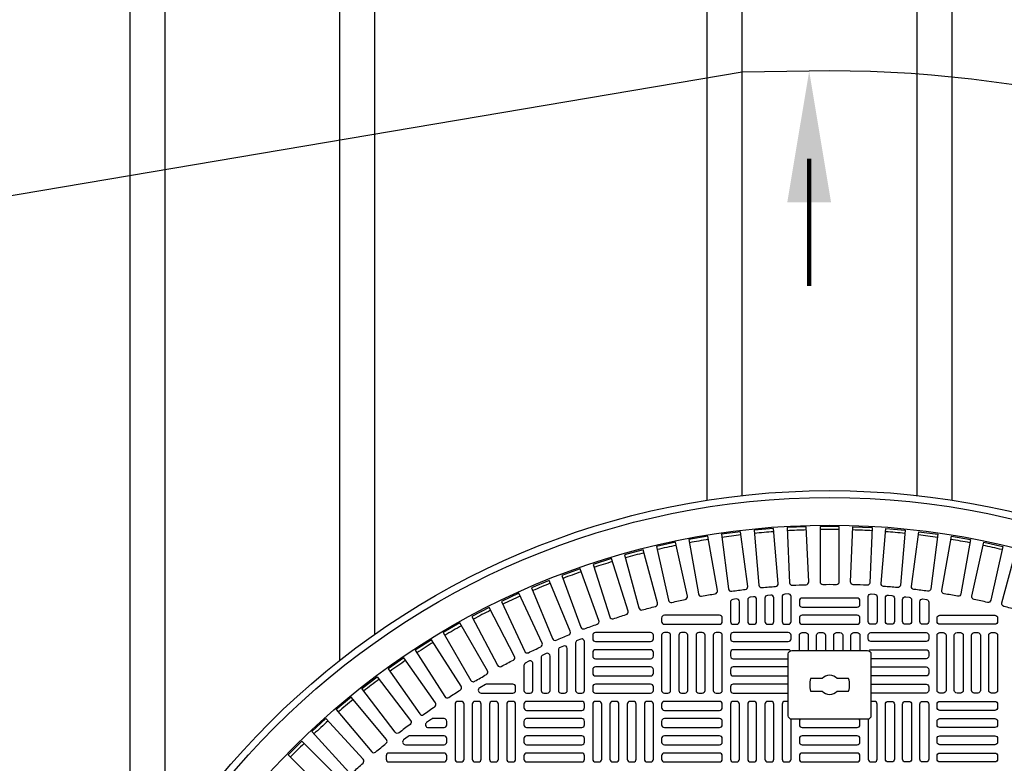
# Model space of a CAD drawing. Extents: x -169 to 6736, y -208 to 3022.
# Tile 469 of 656: x 1848 to 1876, y 1332 to 1353. Entities that reach past the tile are written whole.
import ezdxf

# ---------------------------------------------------------------- set-up
doc = ezdxf.new("R2010")
doc.units = 0
doc.header["$MEASUREMENT"] = 0
doc.header["$PDSIZE"] = 1
doc.layers.get('DEFPOINTS').update_dxf_attribs({"linetype": 'CONTINUOUS'})
for name, color, linetype in [('DIM', 3, 'CONTINUOUS'), ('TANK-MANHOLE-COVER-40', 2, 'CONTINUOUS'), ('TANK-MANHOLE-COVER-HATCH-40', 252, 'CONTINUOUS'), ('TANK-SLOPE', 3, 'CONTINUOUS'), ('TANK-UST-RIB', 7, 'CONTINUOUS')]:
    doc.layers.add(name, color=color, linetype=linetype)
doc.styles.add('SIMPLEX', font='simplex')
doc.dimstyles.new('DIM64', dxfattribs={"dimscale": 64, "dimtxt": 0.09375, "dimasz": 0.09375, "dimexe": 0.0625, "dimexo": 0.0625, "dimgap": 0.046875, "dimtad": 1, "dimdec": 4, "dimzin": 3, "dimdsep": 46, "dimlunit": 4, "dimtxsty": 'SIMPLEX', "dimcen": 0, "dimclrd": 256, "dimclre": 256, "dimclrt": 256, "dimadec": 0, "dimazin": 0, "dimtfac": 1, "dimtdec": 4, "dimtmove": 0, "dimatfit": 3, "dimfxl": 1, "dimfrac": 2, "dimtolj": 1, "dimtzin": 0, "dimarcsym": 0})

# ---------------------------------------------------------------- blocks, each defined once
blk = doc.blocks.new('*D33')
at = {"layer": 'DEFPOINTS', "color": 0, "transparency": 16777216}
for p in [(1800.266, 1380.018), (2061.773, 1380.018), (2061.773, 1254.018)]:
    blk.add_point(p, dxfattribs=at)
at = {"layer": 'DIM', "lineweight": -2, "transparency": 16777216}
for p, q in [((1804.266, 1380.018), (2065.773, 1380.018)), ((2061.773, 1260.018), (2061.773, 1374.018))]:
    blk.add_line(p, q, dxfattribs=at)
at = {"layer": 'DIM', "transparency": 16777216}
for points in [[(2060.773, 1374.018), (2062.773, 1374.018), (2061.773, 1380.018)], [(2060.773, 1260.018), (2062.773, 1260.018), (2061.773, 1254.018)]]:
    blk.add_solid(points, dxfattribs=at)
at = {"layer": 'DIM', "transparency": 16777216, "insert": (2055.201, 1317.018), "char_height": 6, "attachment_point": 5, "rotation": 90, "style": 'SIMPLEX'}
blk.add_mtext('\\A1;10\'-6"', dxfattribs=at)

msp = doc.modelspace()

# ---------------------------------------------------------------- linework, layer by layer
at = {"layer": 'TANK-MANHOLE-COVER-40', "color": 2, "linetype": 'Continuous', "flags": 128}
for points in [[(1872.20469, 1335.08849, -0.41421356), (1872.30312, 1334.99007), (1872.30312, 1333.21841, -0.41421356), (1872.20469, 1333.11999), (1870.03934, 1333.11999, -0.41421356), (1869.94091, 1333.21841), (1869.94091, 1334.99007, -0.41421356), (1870.03934, 1335.08849)], [(1871.33311, 1334.2814, 0.4662524), (1870.91091, 1334.2814), (1870.57933, 1334.2814, 0.15910028), (1870.57933, 1333.92707), (1870.91091, 1333.92707, 0.4662524), (1871.33311, 1333.92707), (1871.66469, 1333.92707, 0.15910028), (1871.66469, 1334.2814)]]:
    msp.add_lwpolyline(points, format="xyb", close=True, dxfattribs=at)
at = {"layer": 'TANK-MANHOLE-COVER-40', "color": 4, "linetype": 'Continuous'}
msp.add_circle((1871.12201, 1317.01762), 22.63902, dxfattribs=at)
at = {"layer": 'TANK-MANHOLE-COVER-40', "color": 1, "linetype": 'Continuous'}
msp.add_circle((1871.12201, 1317.01762), 22.44094, dxfattribs=at)
at = {"layer": 'TANK-MANHOLE-COVER-40', "color": 2, "linetype": 'Continuous'}
msp.add_circle((1871.12201, 1317.01762), 21.65354, dxfattribs=at)
at = {"layer": 'TANK-MANHOLE-COVER-HATCH-40', "linetype": 'Continuous'}
for points in [[(1868.32235, 1336.78094, -0.00491171), (1868.71115, 1336.83213, 0.41709369), (1868.77971, 1336.92057), (1868.57403, 1338.48286), (1868.02756, 1338.41091), (1868.23324, 1336.84862, 0.41709369), (1868.32235, 1336.78094)], [(1869.18708, 1336.88425, -0.00491171), (1869.57774, 1336.91843, 0.41709369), (1869.65009, 1337.00379), (1869.51276, 1338.57357), (1868.96367, 1338.52553), (1869.10101, 1336.95576, 0.41709369), (1869.18708, 1336.88425)], [(1870.05549, 1336.94974, -0.00491171), (1870.44728, 1336.96685, 0.41709369), (1870.52328, 1337.04898), (1870.45454, 1338.62325), (1869.90389, 1338.5992), (1869.97262, 1337.02493, 0.41709369), (1870.05549, 1336.94974)], [(1870.92594, 1336.97729, -0.00491171), (1871.31809, 1336.97729, 0.41709369), (1871.3976, 1337.05603), (1871.3976, 1338.6318), (1870.84642, 1338.6318), (1870.84642, 1337.05603, 0.41709369), (1870.92594, 1336.97729)], [(1872.18853, 1336.94974, 0.00491171), (1871.79675, 1336.96685, -0.41709369), (1871.72075, 1337.04898), (1871.78948, 1338.62325), (1872.34014, 1338.5992), (1872.2714, 1337.02493, -0.41709369), (1872.18853, 1336.94974)], [(1873.05694, 1336.88425, 0.00491171), (1872.66628, 1336.91843, -0.41709369), (1872.59393, 1337.00379), (1872.73127, 1338.57357), (1873.28035, 1338.52553), (1873.14302, 1336.95576, -0.41709369), (1873.05694, 1336.88425)], [(1873.92167, 1336.78094, 0.00491171), (1873.53287, 1336.83213, -0.41709369), (1873.46432, 1336.92057), (1873.67, 1338.48286), (1874.21646, 1338.41091), (1874.01078, 1336.84862, -0.41709369), (1873.92167, 1336.78094)], [(1866.61052, 1336.46173, -0.00491171), (1866.99338, 1336.54661, 0.41709369), (1867.05397, 1336.64069), (1866.71291, 1338.1791), (1866.17479, 1338.05981), (1866.51585, 1336.52139, 0.41709369), (1866.61052, 1336.46173)], [(1867.46296, 1336.64001, -0.00491171), (1867.84915, 1336.70811, 0.41709369), (1867.91378, 1336.79945), (1867.64016, 1338.35129), (1867.09735, 1338.25557), (1867.37098, 1336.70374, 0.41709369), (1867.46296, 1336.64001)], [(1874.78107, 1336.64001, 0.00491171), (1874.39487, 1336.70811, -0.41709369), (1874.33024, 1336.79945), (1874.60387, 1338.35129), (1875.14668, 1338.25557), (1874.87305, 1336.70374, -0.41709369), (1874.78107, 1336.64001)], [(1875.6335, 1336.46173, 0.00491171), (1875.25065, 1336.54661, -0.41709369), (1875.19006, 1336.64069), (1875.53112, 1338.1791), (1876.06923, 1338.05981), (1875.72818, 1336.52139, -0.41709369), (1875.6335, 1336.46173)], [(1865.76668, 1336.24643, -0.00491171), (1866.14547, 1336.34793, 0.41709369), (1866.20189, 1336.44456), (1865.79405, 1337.96664), (1865.26165, 1337.82398), (1865.66949, 1336.30191, 0.41709369), (1865.76668, 1336.24643)], [(1876.47735, 1336.24643, 0.00491171), (1876.09856, 1336.34793, -0.41709369), (1876.04213, 1336.44456), (1876.44997, 1337.96664), (1876.98237, 1337.82398), (1876.57453, 1336.30191, -0.41709369), (1876.47735, 1336.24643)], [(1864.93302, 1335.99454, -0.00491171), (1865.30703, 1336.11246, 0.41709369), (1865.35918, 1336.21146), (1864.88534, 1337.7143), (1864.35967, 1337.54856), (1864.83351, 1336.04572, 0.41709369), (1864.93302, 1335.99454)], [(1864.11115, 1335.70651, -0.00491171), (1864.47966, 1335.84064, 0.41709369), (1864.52745, 1335.94182), (1863.9885, 1337.42256), (1863.47056, 1337.23405), (1864.00951, 1335.75331, 0.41709369), (1864.11115, 1335.70651)], [(1863.30263, 1335.38292, -0.00491171), (1863.66493, 1335.53299, 0.41709369), (1863.70826, 1335.63616), (1863.10524, 1337.09198), (1862.59601, 1336.88105), (1863.19904, 1335.42523, 0.41709369), (1863.30263, 1335.38292)], [(1862.50899, 1335.02436, -0.00491171), (1862.8644, 1335.19009, 0.41709369), (1862.90319, 1335.29505), (1862.23724, 1336.72319), (1861.7377, 1336.49025), (1862.40365, 1335.06212, 0.41709369), (1862.50899, 1335.02436)], [(1861.73174, 1334.63153, -0.00491171), (1862.07959, 1334.8126, 0.41709369), (1862.11376, 1334.91916), (1861.38615, 1336.31688), (1860.89725, 1336.06238), (1861.62486, 1334.66465, 0.41709369), (1861.73174, 1334.63153)], [(1860.97237, 1334.20516, -0.00491171), (1861.31199, 1334.40124, 0.41709369), (1861.34148, 1334.50919), (1860.55359, 1335.87384), (1860.07626, 1335.59825), (1860.86414, 1334.2336, 0.41709369), (1860.97237, 1334.20516)], [(1860.23232, 1333.74608, -0.00491171), (1860.56306, 1333.95679, 0.41709369), (1860.58782, 1334.06592), (1859.74116, 1335.39491), (1859.2763, 1335.09876), (1860.12296, 1333.76977, 0.41709369), (1860.23232, 1333.74608)], [(1870.25587, 1335.08849), (1870.25587, 1335.52156, -0.41421356), (1870.33461, 1335.6003), (1870.43304, 1335.6003, -0.41421356), (1870.51178, 1335.52156), (1870.51178, 1335.08849)], [(1870.748, 1335.08849), (1870.748, 1335.52156, -0.41421356), (1870.82674, 1335.6003), (1870.92516, 1335.6003, -0.41421356), (1871.0039, 1335.52156), (1871.0039, 1335.08849)], [(1871.24012, 1335.08849), (1871.24012, 1335.52156, -0.41421356), (1871.31886, 1335.6003), (1871.41729, 1335.6003, -0.41421356), (1871.49603, 1335.52156), (1871.49603, 1335.08849)], [(1871.73225, 1335.08849), (1871.73225, 1335.52156, -0.41421356), (1871.81099, 1335.6003), (1871.90941, 1335.6003, -0.41421356), (1871.98815, 1335.52156), (1871.98815, 1335.08849)], [(1870.00073, 1335.08064, 0.21912867), (1869.94091, 1335.10818), (1868.36611, 1335.10818), (1868.36611, 1335.10818, 0.41421356), (1868.28737, 1335.02944), (1868.28737, 1334.93101), (1868.28737, 1334.93101, 0.41421356), (1868.36611, 1334.85227), (1869.94091, 1334.85227), (1869.94091, 1334.85227)], [(1872.2433, 1335.08064, -0.21912867), (1872.30312, 1335.10818), (1873.87792, 1335.10818), (1873.87792, 1335.10818, -0.41421356), (1873.95666, 1335.02944), (1873.95666, 1334.93101), (1873.95666, 1334.93101, -0.41421356), (1873.87792, 1334.85227), (1872.30312, 1334.85227), (1872.30312, 1334.85227)], [(1859.513, 1333.25516, -0.00491171), (1859.83424, 1333.48009, 0.41709369), (1859.85421, 1333.5902), (1858.95038, 1334.88099), (1858.49888, 1334.56485), (1859.40271, 1333.27405, 0.41709369), (1859.513, 1333.25516)], [(1869.94091, 1334.61605), (1868.36611, 1334.61605, 0.41421356), (1868.28737, 1334.53731), (1868.28737, 1334.43888, 0.41421356), (1868.36611, 1334.36014), (1869.94091, 1334.36014)], [(1872.30312, 1334.61605), (1873.87792, 1334.61605, -0.41421356), (1873.95666, 1334.53731), (1873.95666, 1334.43888, -0.41421356), (1873.87792, 1334.36014), (1872.30312, 1334.36014)], [(1858.81578, 1332.73333, -0.41709369), (1858.70477, 1332.74739), (1857.7455, 1333.99753), (1858.18278, 1334.33307), (1859.14205, 1333.08293, -0.41709369), (1859.1269, 1332.97206, 0.00491171), (1858.81578, 1332.73333)], [(1861.32383, 1334.12392, 0.1342636), (1861.28376, 1334.11297), (1861.11725, 1334.01454, 0.76325856), (1861.15732, 1333.86802), (1862.0669, 1333.86802), (1862.0669, 1333.86802, 0.41421356), (1862.14564, 1333.94676), (1862.14564, 1334.04518), (1862.14564, 1334.04518, 0.41421356), (1862.0669, 1334.12392), (1861.3023, 1334.12392)], [(1869.94091, 1334.12392), (1868.36611, 1334.12392, 0.41421356), (1868.28737, 1334.04518), (1868.28737, 1333.94676, 0.41421356), (1868.36611, 1333.86802), (1869.94091, 1333.86802)], [(1872.30312, 1334.12392), (1873.87792, 1334.12392, -0.41421356), (1873.95666, 1334.04518), (1873.95666, 1333.94676, -0.41421356), (1873.87792, 1333.86802), (1872.30312, 1333.86802)], [(1858.14198, 1332.18158, -0.00491171), (1858.44239, 1332.43365, 0.41709369), (1858.45269, 1332.54508), (1857.43981, 1333.75219), (1857.01758, 1333.3979), (1858.03046, 1332.19079, 0.41709369), (1858.14198, 1332.18158)], [(1869.94091, 1333.6318), (1869.94091, 1333.6318), (1869.84249, 1333.6318, 0.41421356), (1869.76375, 1333.55306), (1869.76375, 1333.55306), (1869.76375, 1331.97825, 0.41421356), (1869.84249, 1331.89951), (1869.84249, 1331.89951), (1869.94091, 1331.89951, 0.41421356), (1870.01965, 1331.97825), (1870.01965, 1331.97825), (1870.01965, 1333.12207)], [(1872.22438, 1333.12207), (1872.22438, 1331.97825), (1872.22438, 1331.97825, 0.41421356), (1872.30312, 1331.89951), (1872.40154, 1331.89951), (1872.40154, 1331.89951, 0.41421356), (1872.48028, 1331.97825), (1872.48028, 1333.55306), (1872.48028, 1333.55306, 0.41421356), (1872.40154, 1333.6318), (1872.30312, 1333.6318), (1872.30312, 1333.6318)], [(1859.78383, 1333.13967, 0.15754945), (1859.73776, 1333.12478), (1859.60136, 1333.02636, 0.72778796), (1859.64743, 1332.88377), (1860.09839, 1332.88377), (1860.09839, 1332.88377, 0.41421356), (1860.17713, 1332.96251), (1860.17713, 1333.06093), (1860.17713, 1333.06093, 0.41421356), (1860.09839, 1333.13967), (1859.75839, 1333.13967)], [(1870.28253, 1333.11999, 0.21525044), (1870.25587, 1333.06093), (1870.25587, 1332.96251, 0.41421356), (1870.33461, 1332.88377), (1871.90941, 1332.88377, 0.41421356), (1871.98815, 1332.96251), (1871.98815, 1333.06093, 0.21525044), (1871.9615, 1333.11999)], [(1859.11773, 1332.64755, 0.16819223), (1859.06905, 1332.63069), (1858.94393, 1332.53227, 0.71204699), (1858.99261, 1332.39164), (1860.09839, 1332.39164), (1860.09839, 1332.39164, 0.41421356), (1860.17713, 1332.47038), (1860.17713, 1332.56881), (1860.17713, 1332.56881, 0.41421356), (1860.09839, 1332.64755), (1859.09048, 1332.64755)], [(1856.86975, 1330.99259, -0.00491171), (1857.14704, 1331.26989, 0.41709369), (1857.14759, 1331.38179), (1856.03336, 1332.49602), (1855.64361, 1332.10628), (1856.75785, 1330.99204, 0.41709369), (1856.86975, 1330.99259)]]:
    msp.add_lwpolyline(points, format="xyb", dxfattribs=at)
for points in [[(1868.28737, 1336.4687), (1868.28737, 1335.91526), (1868.28737, 1335.91526, 0.41421356), (1868.36611, 1335.83652), (1868.46453, 1335.83652), (1868.46453, 1335.83652, 0.41421356), (1868.54327, 1335.91526), (1868.54327, 1336.48234, 0.45513358), (1868.45373, 1336.56033), (1868.3553, 1336.5467, 0.37444426)], [(1868.77949, 1336.53209), (1868.77949, 1335.91526), (1868.77949, 1335.91526, 0.41421356), (1868.85823, 1335.83652), (1868.95666, 1335.83652), (1868.95666, 1335.83652, 0.41421356), (1869.0354, 1335.91526), (1869.0354, 1336.54321, 0.44756586), (1868.94782, 1336.62146), (1868.84939, 1336.61034, 0.38162971)], [(1869.27162, 1336.58291), (1869.27162, 1335.91526), (1869.27162, 1335.91526, 0.41421356), (1869.35036, 1335.83652), (1869.44878, 1335.83652), (1869.44878, 1335.83652, 0.41421356), (1869.52752, 1335.91526), (1869.52752, 1336.59154, 0.44006189), (1869.44191, 1336.66997), (1869.34348, 1336.66135, 0.3888292)], [(1869.76375, 1336.62124), (1869.76375, 1335.91526), (1869.76375, 1335.91526, 0.41421356), (1869.84249, 1335.83652), (1869.94091, 1335.83652), (1869.94091, 1335.83652, 0.41421356), (1870.01965, 1335.91526), (1870.01965, 1336.62739, 0.43261554), (1869.936, 1336.70598), (1869.83757, 1336.69983, 0.39604796)], [(1871.98815, 1336.50581, 0.41421356), (1871.90941, 1336.58455), (1870.33461, 1336.58455, 0.41421356), (1870.25587, 1336.50581), (1870.25587, 1336.40739, 0.41421356), (1870.33461, 1336.32865), (1871.90941, 1336.32865, 0.41421356), (1871.98815, 1336.40739)], [(1872.48028, 1336.62124), (1872.48028, 1335.91526), (1872.48028, 1335.91526, -0.41421356), (1872.40154, 1335.83652), (1872.30312, 1335.83652), (1872.30312, 1335.83652, -0.41421356), (1872.22438, 1335.91526), (1872.22438, 1336.62739, -0.43261554), (1872.30803, 1336.70598), (1872.40645, 1336.69983, -0.39604796)], [(1872.97241, 1336.58291), (1872.97241, 1335.91526), (1872.97241, 1335.91526, -0.41421356), (1872.89367, 1335.83652), (1872.79524, 1335.83652), (1872.79524, 1335.83652, -0.41421356), (1872.7165, 1335.91526), (1872.7165, 1336.59154, -0.44006189), (1872.80212, 1336.66997), (1872.90054, 1336.66135, -0.3888292)], [(1873.46453, 1336.53209), (1873.46453, 1335.91526), (1873.46453, 1335.91526, -0.41421356), (1873.38579, 1335.83652), (1873.28737, 1335.83652), (1873.28737, 1335.83652, -0.41421356), (1873.20863, 1335.91526), (1873.20863, 1336.54321, -0.44756586), (1873.29621, 1336.62146), (1873.39463, 1336.61034, -0.38162971)], [(1873.95666, 1336.4687), (1873.95666, 1335.91526), (1873.95666, 1335.91526, -0.41421356), (1873.87792, 1335.83652), (1873.77949, 1335.83652), (1873.77949, 1335.83652, -0.41421356), (1873.70075, 1335.91526), (1873.70075, 1336.48234, -0.45513358), (1873.7903, 1336.56033), (1873.88872, 1336.5467, -0.37444426)], [(1868.05115, 1336.01369, 0.41421356), (1867.97241, 1336.09243), (1866.3976, 1336.09243, 0.41421356), (1866.31886, 1336.01369), (1866.31886, 1335.91526, 0.41421356), (1866.3976, 1335.83652), (1867.97241, 1335.83652, 0.41421356), (1868.05115, 1335.91526)], [(1871.98815, 1336.01369, 0.41421356), (1871.90941, 1336.09243), (1870.33461, 1336.09243, 0.41421356), (1870.25587, 1336.01369), (1870.25587, 1335.91526, 0.41421356), (1870.33461, 1335.83652), (1871.90941, 1335.83652, 0.41421356), (1871.98815, 1335.91526)], [(1874.19288, 1336.01369, -0.41421356), (1874.27162, 1336.09243), (1875.84642, 1336.09243, -0.41421356), (1875.92516, 1336.01369), (1875.92516, 1335.91526, -0.41421356), (1875.84642, 1335.83652), (1874.27162, 1335.83652, -0.41421356), (1874.19288, 1335.91526)], [(1863.85823, 1335.30193), (1863.85823, 1333.94676), (1863.85823, 1333.94676, 0.41421356), (1863.93697, 1333.86802), (1864.0354, 1333.86802), (1864.0354, 1333.86802, 0.41421356), (1864.11414, 1333.94676), (1864.11414, 1335.34012, 0.52729524), (1864.00691, 1335.41353), (1863.90849, 1335.37533, 0.30950451)], [(1863.36611, 1335.10081), (1863.36611, 1333.94676), (1863.36611, 1333.94676, 0.41421356), (1863.44485, 1333.86802), (1863.54327, 1333.86802), (1863.54327, 1333.86802, 0.41421356), (1863.62201, 1333.94676), (1863.62201, 1335.14209, 0.53592322), (1863.51282, 1335.2147), (1863.4144, 1335.17343, 0.30214843)], [(1862.38186, 1334.65441), (1862.38186, 1333.94676), (1862.38186, 1333.94676, 0.41421356), (1862.4606, 1333.86802), (1862.55902, 1333.86802), (1862.55902, 1333.86802, 0.41421356), (1862.63776, 1333.94676), (1862.63776, 1334.71124, 0.57735027), (1862.51965, 1334.77943), (1862.42123, 1334.7226, 0.26794919)], [(1862.87398, 1334.88389), (1862.87398, 1333.94676), (1862.87398, 1333.94676, 0.41421356), (1862.95272, 1333.86802), (1863.05115, 1333.86802), (1863.05115, 1333.86802, 0.41421356), (1863.12989, 1333.94676), (1863.12989, 1334.92835, 0.54471323), (1863.01873, 1335.00011), (1862.92031, 1334.95565, 0.2947387)], [(1857.78745, 1331.97767), (1856.72288, 1333.13945), (1856.3165, 1332.76708), (1857.38108, 1331.6053, 0.41709369), (1857.49289, 1331.60097, -0.00491171), (1857.78202, 1331.8659, 0.41709369)], [(1871.98815, 1332.56881, 0.41421356), (1871.90941, 1332.64755), (1870.33461, 1332.64755, 0.41421356), (1870.25587, 1332.56881), (1870.25587, 1332.47038, 0.41421356), (1870.33461, 1332.39164), (1871.90941, 1332.39164, 0.41421356), (1871.98815, 1332.47038)], [(1860.17713, 1332.07668, 0.41421356), (1860.09839, 1332.15542), (1858.52359, 1332.15542, 0.41421356), (1858.44485, 1332.07668), (1858.44485, 1331.97825, 0.41421356), (1858.52359, 1331.89951), (1860.09839, 1331.89951, 0.41421356), (1860.17713, 1331.97825)], [(1871.98815, 1332.07668, 0.41421356), (1871.90941, 1332.15542), (1870.33461, 1332.15542, 0.41421356), (1870.25587, 1332.07668), (1870.25587, 1331.97825, 0.41421356), (1870.33461, 1331.89951), (1871.90941, 1331.89951, 0.41421356), (1871.98815, 1331.97825)]]:
    msp.add_lwpolyline(points, format="xyb", close=True, dxfattribs=at)
at = {"layer": 'TANK-MANHOLE-COVER-HATCH-40', "linetype": 'Continuous', "flags": 128}
for points in [[(1864.35036, 1335.42314, 0.41421356), (1864.4291, 1335.3444), (1866.0039, 1335.3444, 0.41421356), (1866.08264, 1335.42314), (1866.08264, 1335.52156, 0.41421356), (1866.0039, 1335.6003), (1864.4291, 1335.6003, 0.41421356), (1864.35036, 1335.52156)], [(1866.49603, 1333.86802, 0.41421356), (1866.57477, 1333.94676), (1866.57477, 1335.52156, 0.41421356), (1866.49603, 1335.6003), (1866.3976, 1335.6003, 0.41421356), (1866.31886, 1335.52156), (1866.31886, 1333.94676, 0.41421356), (1866.3976, 1333.86802)], [(1866.98815, 1333.86802, 0.41421356), (1867.0669, 1333.94676), (1867.0669, 1335.52156, 0.41421356), (1866.98815, 1335.6003), (1866.88973, 1335.6003, 0.41421356), (1866.81099, 1335.52156), (1866.81099, 1333.94676, 0.41421356), (1866.88973, 1333.86802)], [(1867.48028, 1333.86802, 0.41421356), (1867.55902, 1333.94676), (1867.55902, 1335.52156, 0.41421356), (1867.48028, 1335.6003), (1867.38186, 1335.6003, 0.41421356), (1867.30312, 1335.52156), (1867.30312, 1333.94676, 0.41421356), (1867.38186, 1333.86802)], [(1867.97241, 1333.86802, 0.41421356), (1868.05115, 1333.94676), (1868.05115, 1335.52156, 0.41421356), (1867.97241, 1335.6003), (1867.87398, 1335.6003, 0.41421356), (1867.79524, 1335.52156), (1867.79524, 1333.94676, 0.41421356), (1867.87398, 1333.86802)], [(1868.28737, 1335.42314, 0.41421356), (1868.36611, 1335.3444), (1869.94091, 1335.3444, 0.41421356), (1870.01965, 1335.42314), (1870.01965, 1335.52156, 0.41421356), (1869.94091, 1335.6003), (1868.36611, 1335.6003, 0.41421356), (1868.28737, 1335.52156)], [(1873.95666, 1335.42314, -0.41421356), (1873.87792, 1335.3444), (1872.30312, 1335.3444, -0.41421356), (1872.22438, 1335.42314), (1872.22438, 1335.52156, -0.41421356), (1872.30312, 1335.6003), (1873.87792, 1335.6003, -0.41421356), (1873.95666, 1335.52156)], [(1874.27162, 1333.86802, -0.41421356), (1874.19288, 1333.94676), (1874.19288, 1335.52156, -0.41421356), (1874.27162, 1335.6003), (1874.37004, 1335.6003, -0.41421356), (1874.44878, 1335.52156), (1874.44878, 1333.94676, -0.41421356), (1874.37004, 1333.86802)], [(1874.76375, 1333.86802, -0.41421356), (1874.68501, 1333.94676), (1874.68501, 1335.52156, -0.41421356), (1874.76375, 1335.6003), (1874.86217, 1335.6003, -0.41421356), (1874.94091, 1335.52156), (1874.94091, 1333.94676, -0.41421356), (1874.86217, 1333.86802)], [(1875.25587, 1333.86802, -0.41421356), (1875.17713, 1333.94676), (1875.17713, 1335.52156, -0.41421356), (1875.25587, 1335.6003), (1875.3543, 1335.6003, -0.41421356), (1875.43304, 1335.52156), (1875.43304, 1333.94676, -0.41421356), (1875.3543, 1333.86802)], [(1875.748, 1333.86802, -0.41421356), (1875.66926, 1333.94676), (1875.66926, 1335.52156, -0.41421356), (1875.748, 1335.6003), (1875.84642, 1335.6003, -0.41421356), (1875.92516, 1335.52156), (1875.92516, 1333.94676, -0.41421356), (1875.84642, 1333.86802)], [(1864.35036, 1334.93101, 0.41421356), (1864.4291, 1334.85227), (1866.0039, 1334.85227, 0.41421356), (1866.08264, 1334.93101), (1866.08264, 1335.02944, 0.41421356), (1866.0039, 1335.10818), (1864.4291, 1335.10818, 0.41421356), (1864.35036, 1335.02944)], [(1864.35036, 1334.43888, 0.41421356), (1864.4291, 1334.36014), (1866.0039, 1334.36014, 0.41421356), (1866.08264, 1334.43888), (1866.08264, 1334.53731, 0.41421356), (1866.0039, 1334.61605), (1864.4291, 1334.61605, 0.41421356), (1864.35036, 1334.53731)], [(1864.35036, 1333.94676, 0.41421356), (1864.4291, 1333.86802), (1866.0039, 1333.86802, 0.41421356), (1866.08264, 1333.94676), (1866.08264, 1334.04518, 0.41421356), (1866.0039, 1334.12392), (1864.4291, 1334.12392, 0.41421356), (1864.35036, 1334.04518)], [(1860.59052, 1331.89951, 0.41421356), (1860.66926, 1331.97825), (1860.66926, 1333.55306, 0.41421356), (1860.59052, 1333.6318), (1860.49209, 1333.6318, 0.41421356), (1860.41335, 1333.55306), (1860.41335, 1331.97825, 0.41421356), (1860.49209, 1331.89951)], [(1861.08264, 1331.89951, 0.41421356), (1861.16138, 1331.97825), (1861.16138, 1333.55306, 0.41421356), (1861.08264, 1333.6318), (1860.98422, 1333.6318, 0.41421356), (1860.90548, 1333.55306), (1860.90548, 1331.97825, 0.41421356), (1860.98422, 1331.89951)], [(1861.57477, 1331.89951, 0.41421356), (1861.65351, 1331.97825), (1861.65351, 1333.55306, 0.41421356), (1861.57477, 1333.6318), (1861.47634, 1333.6318, 0.41421356), (1861.3976, 1333.55306), (1861.3976, 1331.97825, 0.41421356), (1861.47634, 1331.89951)], [(1862.0669, 1331.89951, 0.41421356), (1862.14564, 1331.97825), (1862.14564, 1333.55306, 0.41421356), (1862.0669, 1333.6318), (1861.96847, 1333.6318, 0.41421356), (1861.88973, 1333.55306), (1861.88973, 1331.97825, 0.41421356), (1861.96847, 1331.89951)], [(1864.11414, 1333.55306, 0.41421356), (1864.0354, 1333.6318), (1862.4606, 1333.6318, 0.41421356), (1862.38186, 1333.55306), (1862.38186, 1333.45463, 0.41421356), (1862.4606, 1333.37589), (1864.0354, 1333.37589, 0.41421356), (1864.11414, 1333.45463)], [(1864.52752, 1331.89951, 0.41421356), (1864.60627, 1331.97825), (1864.60627, 1333.55306, 0.41421356), (1864.52752, 1333.6318), (1864.4291, 1333.6318, 0.41421356), (1864.35036, 1333.55306), (1864.35036, 1331.97825, 0.41421356), (1864.4291, 1331.89951)], [(1865.01965, 1331.89951, 0.41421356), (1865.09839, 1331.97825), (1865.09839, 1333.55306, 0.41421356), (1865.01965, 1333.6318), (1864.92123, 1333.6318, 0.41421356), (1864.84249, 1333.55306), (1864.84249, 1331.97825, 0.41421356), (1864.92123, 1331.89951)], [(1865.51178, 1331.89951, 0.41421356), (1865.59052, 1331.97825), (1865.59052, 1333.55306, 0.41421356), (1865.51178, 1333.6318), (1865.41335, 1333.6318, 0.41421356), (1865.33461, 1333.55306), (1865.33461, 1331.97825, 0.41421356), (1865.41335, 1331.89951)], [(1866.0039, 1331.89951, 0.41421356), (1866.08264, 1331.97825), (1866.08264, 1333.55306, 0.41421356), (1866.0039, 1333.6318), (1865.90548, 1333.6318, 0.41421356), (1865.82674, 1333.55306), (1865.82674, 1331.97825, 0.41421356), (1865.90548, 1331.89951)], [(1868.05115, 1333.55306, 0.41421356), (1867.97241, 1333.6318), (1866.3976, 1333.6318, 0.41421356), (1866.31886, 1333.55306), (1866.31886, 1333.45463, 0.41421356), (1866.3976, 1333.37589), (1867.97241, 1333.37589, 0.41421356), (1868.05115, 1333.45463)], [(1868.46453, 1331.89951, 0.41421356), (1868.54327, 1331.97825), (1868.54327, 1333.55306, 0.41421356), (1868.46453, 1333.6318), (1868.36611, 1333.6318, 0.41421356), (1868.28737, 1333.55306), (1868.28737, 1331.97825, 0.41421356), (1868.36611, 1331.89951)], [(1868.95666, 1331.89951, 0.41421356), (1869.0354, 1331.97825), (1869.0354, 1333.55306, 0.41421356), (1868.95666, 1333.6318), (1868.85823, 1333.6318, 0.41421356), (1868.77949, 1333.55306), (1868.77949, 1331.97825, 0.41421356), (1868.85823, 1331.89951)], [(1869.44878, 1331.89951, 0.41421356), (1869.52752, 1331.97825), (1869.52752, 1333.55306, 0.41421356), (1869.44878, 1333.6318), (1869.35036, 1333.6318, 0.41421356), (1869.27162, 1333.55306), (1869.27162, 1331.97825, 0.41421356), (1869.35036, 1331.89951)], [(1872.79524, 1331.89951, -0.41421356), (1872.7165, 1331.97825), (1872.7165, 1333.55306, -0.41421356), (1872.79524, 1333.6318), (1872.89367, 1333.6318, -0.41421356), (1872.97241, 1333.55306), (1872.97241, 1331.97825, -0.41421356), (1872.89367, 1331.89951)], [(1873.28737, 1331.89951, -0.41421356), (1873.20863, 1331.97825), (1873.20863, 1333.55306, -0.41421356), (1873.28737, 1333.6318), (1873.38579, 1333.6318, -0.41421356), (1873.46453, 1333.55306), (1873.46453, 1331.97825, -0.41421356), (1873.38579, 1331.89951)], [(1873.77949, 1331.89951, -0.41421356), (1873.70075, 1331.97825), (1873.70075, 1333.55306, -0.41421356), (1873.77949, 1333.6318), (1873.87792, 1333.6318, -0.41421356), (1873.95666, 1333.55306), (1873.95666, 1331.97825, -0.41421356), (1873.87792, 1331.89951)], [(1874.19288, 1333.55306, -0.41421356), (1874.27162, 1333.6318), (1875.84642, 1333.6318, -0.41421356), (1875.92516, 1333.55306), (1875.92516, 1333.45463, -0.41421356), (1875.84642, 1333.37589), (1874.27162, 1333.37589, -0.41421356), (1874.19288, 1333.45463)], [(1864.11414, 1333.06093, 0.41421356), (1864.0354, 1333.13967), (1862.4606, 1333.13967, 0.41421356), (1862.38186, 1333.06093), (1862.38186, 1332.96251, 0.41421356), (1862.4606, 1332.88377), (1864.0354, 1332.88377, 0.41421356), (1864.11414, 1332.96251)], [(1868.05115, 1333.06093, 0.41421356), (1867.97241, 1333.13967), (1866.3976, 1333.13967, 0.41421356), (1866.31886, 1333.06093), (1866.31886, 1332.96251, 0.41421356), (1866.3976, 1332.88377), (1867.97241, 1332.88377, 0.41421356), (1868.05115, 1332.96251)], [(1874.19288, 1333.06093, -0.41421356), (1874.27162, 1333.13967), (1875.84642, 1333.13967, -0.41421356), (1875.92516, 1333.06093), (1875.92516, 1332.96251, -0.41421356), (1875.84642, 1332.88377), (1874.27162, 1332.88377, -0.41421356), (1874.19288, 1332.96251)], [(1864.11414, 1332.56881, 0.41421356), (1864.0354, 1332.64755), (1862.4606, 1332.64755, 0.41421356), (1862.38186, 1332.56881), (1862.38186, 1332.47038, 0.41421356), (1862.4606, 1332.39164), (1864.0354, 1332.39164, 0.41421356), (1864.11414, 1332.47038)], [(1868.05115, 1332.56881, 0.41421356), (1867.97241, 1332.64755), (1866.3976, 1332.64755, 0.41421356), (1866.31886, 1332.56881), (1866.31886, 1332.47038, 0.41421356), (1866.3976, 1332.39164), (1867.97241, 1332.39164, 0.41421356), (1868.05115, 1332.47038)], [(1874.19288, 1332.56881, -0.41421356), (1874.27162, 1332.64755), (1875.84642, 1332.64755, -0.41421356), (1875.92516, 1332.56881), (1875.92516, 1332.47038, -0.41421356), (1875.84642, 1332.39164), (1874.27162, 1332.39164, -0.41421356), (1874.19288, 1332.47038)], [(1864.11414, 1332.07668, 0.41421356), (1864.0354, 1332.15542), (1862.4606, 1332.15542, 0.41421356), (1862.38186, 1332.07668), (1862.38186, 1331.97825, 0.41421356), (1862.4606, 1331.89951), (1864.0354, 1331.89951, 0.41421356), (1864.11414, 1331.97825)], [(1868.05115, 1332.07668, 0.41421356), (1867.97241, 1332.15542), (1866.3976, 1332.15542, 0.41421356), (1866.31886, 1332.07668), (1866.31886, 1331.97825, 0.41421356), (1866.3976, 1331.89951), (1867.97241, 1331.89951, 0.41421356), (1868.05115, 1331.97825)], [(1874.19288, 1332.07668, -0.41421356), (1874.27162, 1332.15542), (1875.84642, 1332.15542, -0.41421356), (1875.92516, 1332.07668), (1875.92516, 1331.97825, -0.41421356), (1875.84642, 1331.89951), (1874.27162, 1331.89951, -0.41421356), (1874.19288, 1331.97825)]]:
    msp.add_lwpolyline(points, format="xyb", close=True, dxfattribs=at)
at = {"layer": 'TANK-MANHOLE-COVER-HATCH-40', "linetype": 'Continuous'}
for start, end in [(94.266426, 95.733574), (91.766426, 93.233574), (89.266426, 90.733574), (86.766426, 88.233574), (84.266426, 85.733574), (99.266426, 100.733574), (96.766426, 98.233574), (81.766426, 83.233574), (79.266426, 80.733574), (104.266426, 105.733574), (101.766426, 103.233574), (76.766426, 78.233574), (106.766426, 108.233574), (109.266426, 110.733574), (111.766426, 113.233574), (114.266426, 115.733574), (116.766426, 118.233574), (119.266426, 120.733574), (121.766426, 123.233574), (124.266426, 125.733574), (126.766426, 128.233574), (129.266426, 130.733574), (131.766426, 133.233574), (134.266426, 135.733574)]:
    msp.add_arc((1871.12201, 1317.01762), 21.52559, start, end, dxfattribs=at)
at = {"layer": 'TANK-SLOPE'}
msp.add_line((1868.62201, 1351.6194), (1757.39739, 1332.81725), dxfattribs=at)
msp.add_lwpolyline([(1867.62201, 1282.43278), (1870.53706, 1282.38354, 1.01702303), (1870.53768, 1351.65172), (1868.62201, 1351.6194)], format="xyb", dxfattribs=at)
at = {"layer": 'TANK-SLOPE', "const_width": 0.125}
msp.add_lwpolyline([(1870.53706, 1349.15171), (1870.53706, 1345.51092)], dxfattribs=at)
at = {"layer": 'TANK-SLOPE'}
msp.add_solid([(1871.16206, 1347.90171), (1870.53706, 1351.65171), (1869.91206, 1347.90171)], dxfattribs=at)
at = {"layer": 'TANK-UST-RIB'}
for p, q in [((1852.12201, 1329.32795), (1852.12201, 1380.01839)), ((1857.12201, 1334.80955), (1857.12201, 1380.01839)), ((1868.62201, 1339.51895), (1868.62201, 1380.01839)), ((1873.62201, 1339.51895), (1873.62201, 1380.01839)), ((1851.12201, 1327.62619), (1851.12201, 1378.01839)), ((1858.12201, 1335.55283), (1858.12201, 1378.01839)), ((1867.62201, 1339.38523), (1867.62201, 1378.01839)), ((1874.62201, 1339.38523), (1874.62201, 1378.01839))]:
    msp.add_line(p, q, dxfattribs=at)

# ---------------------------------------------------------------- dimensions: what is measured, and where the dimension line sits
at = {"layer": 'DIM'}
dim = msp.add_linear_dim(base=(2061.77254, 1380.01839), p1=(2061.77254, 1254.01839), p2=(1800.26617, 1380.01839), angle=90, dimstyle='DIM64', dxfattribs=at)
dim.commit()
dim.dimension.update_dxf_attribs({"geometry": '*D33', "text_midpoint": (2055.20111, 1317.01839)})

doc.saveas('drawing.dxf')
